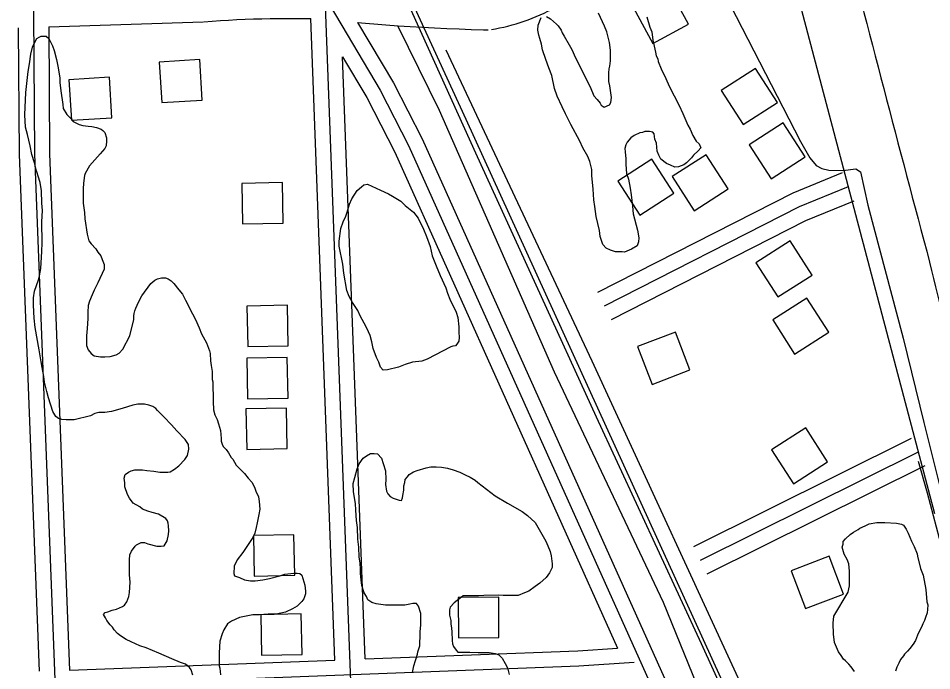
# Model space of a CAD drawing. Extents: x 3313442 to 3351311, y 721974 to 747360.
# Drawn here: x 3325181 to 3326081, y 740588 to 741232 of the extents above; entities that cross this region are included whole.
import ezdxf

# ---------------------------------------------------------------- set-up
doc = ezdxf.new("R2010")
doc.units = 0
for name, color, linetype in [('V-BLDG-OTLN', 7, 'Continuous'), ('V-RAIL-TRAK', 7, 'Continuous'), ('V-ROAD-CNTR', 7, 'Continuous'), ('V-SITE-VEGE', 7, 'Continuous'), ('V-TOPO-SHOR', 7, 'Continuous')]:
    doc.layers.add(name, color=color, linetype=linetype)

msp = doc.modelspace()

# ---------------------------------------------------------------- linework, layer by layer
at = {"layer": 'V-BLDG-OTLN'}
for points in [[(3325822.58, 741261.41), (3325787.42, 741242.32), (3325806.5, 741207.17), (3325841.66, 741226.25)], [(3325319.76, 741188.73), (3325322.24, 741148.81), (3325362.16, 741151.29), (3325359.68, 741191.21)], [(3325929.23, 741148.84), (3325907.6, 741182.49), (3325873.95, 741160.86), (3325895.58, 741127.21)], [(3325230.79, 741171.37), (3325233.27, 741131.45), (3325273.19, 741133.92), (3325270.71, 741173.85)], [(3325956.62, 741095.25), (3325934.99, 741128.9), (3325901.34, 741107.27), (3325922.97, 741073.62)], [(3325827.13, 741059.39), (3325805.5, 741093.04), (3325771.85, 741071.41), (3325793.48, 741037.76)], [(3325880.78, 741063.82), (3325859.15, 741097.47), (3325825.51, 741075.84), (3325847.14, 741042.19)], [(3325441.98, 741029.88), (3325441.19, 741069.87), (3325401.2, 741069.08), (3325401.99, 741029.09)], [(3325963.4, 740978.76), (3325941.77, 741012.41), (3325908.12, 740990.78), (3325929.75, 740957.13)], [(3325447.02, 740908.87), (3325446.23, 740948.86), (3325406.24, 740948.07), (3325407.03, 740908.08)], [(3325979.87, 740922.41), (3325958.24, 740956.06), (3325924.59, 740934.43), (3325946.22, 740900.78)], [(3325791.32, 740908.13), (3325805.62, 740870.78), (3325842.98, 740885.08), (3325828.68, 740922.44)], [(3325446.85, 740857.41), (3325446.06, 740897.4), (3325406.06, 740896.61), (3325406.85, 740856.62)], [(3325446.07, 740807.48), (3325445.28, 740847.47), (3325405.29, 740846.68), (3325406.08, 740806.69)], [(3325978.78, 740794.32), (3325957.15, 740827.97), (3325923.5, 740806.33), (3325945.13, 740772.69)], [(3325453.45, 740682.53), (3325452.66, 740722.52), (3325412.67, 740721.73), (3325413.46, 740681.74)], [(3325942.78, 740686.99), (3325957.08, 740649.63), (3325994.44, 740663.93), (3325980.14, 740701.29)], [(3325614.45, 740660.79), (3325614.75, 740620.79), (3325654.75, 740621.09), (3325654.45, 740661.09)], [(3325460.62, 740604.42), (3325459.83, 740644.41), (3325419.84, 740643.63), (3325420.63, 740603.63)]]:
    msp.add_lwpolyline(points, close=True, dxfattribs=at)
at = {"layer": 'V-RAIL-TRAK'}
msp.add_lwpolyline([(3326699.83, 738760.48), (3326584.4, 739013.87), (3326466.7, 739269.12), (3326443.12, 739319.77), (3326380.79, 739459.82), (3326247.2, 739753.3), (3326099.1, 740076.43), (3325975.45, 740348.28), (3325938.98, 740429.57), (3325854.32, 740614.91), (3325750.77, 740838.45), (3325632.08, 741098.93), (3325572.79, 741229.74), (3325517.73, 741353.19), (3325394.66, 741622.05), (3325260.62, 741915.44), (3325221.65, 741999.15), (3325183.41, 742083.86), (3325182.84, 742085.11)], dxfattribs=at)
at = {"layer": 'V-ROAD-CNTR'}
for points in [[(3326777.24, 738600.48), (3326777.1, 738600.72), (3326618.91, 738947.83), (3326405.99, 739419.99), (3326147.3, 739979.94), (3325907.78, 740506.48), (3325622.27, 741132.26), (3325395.43, 741626.86), (3325163.22, 742137.38), (3324819.8, 742890.41), (3324514.3, 743562.58), (3324154.85, 744348.99), (3323646.92, 745459.79), (3323606.47, 745547.89)], [(3325191.17, 741886.76), (3325196.73, 741097.92), (3325266.8, 739288.57)], [(3325863.04, 741360.51), (3325863.04, 741360.51), (3325847.7, 741351.89), (3325846.32, 741347.04), (3325844.09, 741340.76), (3325841.29, 741335.62), (3325848.04, 741315.61), (3325865.64, 741278.92), (3325952.05, 741110.35), (3325961.29, 741094.21), (3325967.6, 741086.86), (3325973.03, 741083.78), (3325979.87, 741082.12), (3325993.71, 741082), (3326006.6, 741083.48), (3326011.18, 741080.67), (3326018.27, 741047.73), (3326053.18, 740916.3), (3326073.76, 740833.39), (3326090.53, 740764.97)], [(3326084.43, 740743.04), (3325942.4, 741281.03)], [(3325556.57, 739297.13), (3325483.36, 741253.42)], [(3325647.23, 741220.9), (3325651.22, 741221.62), (3325655.34, 741222.45), (3325659.45, 741223.37), (3325663.54, 741224.37), (3325667.6, 741225.45), (3325671.64, 741226.62), (3325675.66, 741227.86), (3325679.65, 741229.19), (3325683.61, 741230.61), (3325687.54, 741232.1), (3325691.45, 741233.67), (3325695.32, 741235.33), (3325699.15, 741237.06), (3325702.94, 741238.87), (3325706.7, 741240.76), (3325710.42, 741242.72), (3325714.1, 741244.77), (3325717.68, 741246.85), (3325718.27, 741247.2)], [(3325493.66, 741244.92), (3325488.24, 741244.24), (3325537.47, 741161.21), (3325565.55, 741106.46), (3326367.22, 739321.09)], [(3325210.84, 741223.49), (3325363, 741228.49)], [(3325363.73, 741228.53), (3325371.95, 741229.21), (3325380.1, 741229.8), (3325388.26, 741230.31), (3325396.43, 741230.75), (3325404.59, 741231.1), (3325412.76, 741231.38), (3325420.93, 741231.58), (3325429.11, 741231.7), (3325469.16, 741231.9)], [(3325492.84, 740598.95), (3325469.16, 741231.9)], [(3325515.4, 741227.84), (3325543.21, 741225.61), (3325555.23, 741224.72), (3325567.26, 741223.92), (3325579.3, 741223.19), (3325591.34, 741222.55), (3325603.38, 741221.98), (3325615.43, 741221.5), (3325627.48, 741221.1), (3325639.52, 741220.77), (3325644.24, 741220.67)], [(3325515.4, 741227.84), (3325550.61, 741168.46), (3325579.07, 741112.96), (3325877.7, 740447.9)], [(3325180.85, 741222.51), (3325181.73, 741097.57), (3325201.47, 740587.81)], [(3325210.84, 741223.49), (3325211.73, 741098.26), (3325231.45, 740588.96)], [(3325522.82, 740600.1), (3325500.6, 741193.99)], [(3325500.6, 741193.99), (3325524.33, 741153.96), (3325552.02, 741099.96), (3325771.73, 740610.66)], [(3325752.06, 740961.7), (3325944.75, 741059.92), (3325993.5, 741079.85)], [(3325758.87, 740948.33), (3325951, 741046.27), (3325999.17, 741065.97)], [(3325765.68, 740934.97), (3325957.26, 741032.62), (3326004.85, 741052.08)], [(3325846.72, 740710.94), (3326061.56, 740817.79)], [(3325853.4, 740697.51), (3326068.24, 740804.36)], [(3326068.02, 740795.2), (3326076.75, 740764), (3326088.78, 740719.17), (3326103.37, 740679.99), (3326122.28, 740639.91), (3326144.33, 740603.41), (3326168.27, 740565.99), (3326178.12, 740551.12)], [(3325860.08, 740684.08), (3326074.92, 740790.93)], [(3325522.82, 740600.1), (3325732.57, 740608.12), (3325771.73, 740610.66)], [(3325231.45, 740588.96), (3325492.84, 740598.95)], [(3322281.68, 740461.17), (3325733.35, 740593.14), (3325787.92, 740596.69)]]:
    msp.add_lwpolyline(points, dxfattribs=at)
for centre, radius, start, end in [((3355759.2, 748926.93), 30722.43, 194.308363, 194.968979), ((3326999.02, 741194.36), 941.82, 192.44131, 208.57567)]:
    msp.add_arc(centre, radius, start, end, dxfattribs=at)
at = {"layer": 'V-SITE-VEGE'}
for points in [[(3325730.19, 741193.15), (3325744.64, 741164.25), (3325748.41, 741155.47), (3325751.57, 741151.79), (3325754.44, 741148.12), (3325755.6, 741146.14), (3325758.46, 741144.17), (3325763.55, 741146.77), (3325764.96, 741149.06), (3325765.77, 741153.9), (3325763.97, 741165.26), (3325763.08, 741169.52), (3325763.02, 741178.05), (3325763.27, 741182.04), (3325764.1, 741184.89), (3325764.63, 741190.01), (3325764.54, 741200.53), (3325763.63, 741208.2), (3325760.98, 741218.71), (3325758.66, 741224.38), (3325752.87, 741237.13)], [(3325803.61, 741223.32), (3325805.35, 741218.49), (3325806.55, 741210.54), (3325809.21, 741198.62), (3325809.81, 741194.92), (3325811.26, 741192.09), (3325811.56, 741189.25), (3325814.75, 741182.16), (3325819.38, 741172.53), (3325822.56, 741165.16), (3325832.39, 741145.9), (3325836.15, 741137.97), (3325841.07, 741126.63), (3325843.1, 741122.67), (3325845.71, 741116.43), (3325849.17, 741110.77), (3325852.03, 741108.23), (3325853.77, 741104.27), (3325851.23, 741101.4), (3325846.43, 741097.1), (3325844.46, 741094.24), (3325839.67, 741089.36), (3325836.84, 741087.35), (3325831.74, 741085.32), (3325828.04, 741085.29), (3325823.76, 741087.24), (3325819.76, 741088.92), (3325814.32, 741093.14), (3325812.31, 741096.82), (3325810.56, 741101.08), (3325809.93, 741108.75), (3325808.48, 741112.72), (3325807.87, 741118.12), (3325806.43, 741119.53), (3325803.3, 741120.36), (3325798.46, 741120.32), (3325796.2, 741119.45), (3325793.64, 741118.86), (3325787.97, 741116.25), (3325784.58, 741113.95), (3325781.2, 741109.66), (3325779.8, 741107.08), (3325778.97, 741103.67), (3325779, 741100.25), (3325779.91, 741093.44), (3325779.96, 741087.75), (3325780.59, 741078.94), (3325782.35, 741073.26), (3325784.12, 741064.46), (3325785.03, 741057.92), (3325786.26, 741046.56), (3325787.17, 741039.17), (3325791.28, 741022.99), (3325792.48, 741015.32), (3325792.23, 741011.34), (3325790.84, 741007.63), (3325785.46, 741004.18), (3325778.66, 741001.28), (3325776.1, 741001.54), (3325769.56, 741001.77), (3325764.71, 741003.16), (3325760.42, 741005.4), (3325757.27, 741008.79), (3325754.65, 741016.73), (3325753.74, 741022.7), (3325750.5, 741036.32), (3325749.29, 741046.26), (3325748.38, 741052.8), (3325747.73, 741063.6), (3325746.2, 741076.95), (3325746.15, 741082.92), (3325744.38, 741090.88), (3325742.35, 741095.7), (3325737.45, 741104.18), (3325734.55, 741110.7), (3325725.6, 741127.13), (3325720.4, 741137.89), (3325716.93, 741144.69), (3325712.01, 741155.17), (3325709.39, 741162.83), (3325707.01, 741175.61), (3325703.82, 741183.26), (3325700.91, 741191.2), (3325697.71, 741200.85), (3325696.81, 741206.53), (3325695.06, 741212.2), (3325693.89, 741215.32), (3325693, 741220.44), (3325693.53, 741225.27), (3325696.31, 741232.69)], [(3325701.71, 741233.87), (3325705.42, 741231.34), (3325711.44, 741226.27), (3325713.16, 741224.58), (3325716.04, 741220.33), (3325717.2, 741217.5), (3325718.93, 741214.39), (3325724.11, 741205.89), (3325726.71, 741201.08), (3325730.19, 741193.15)], [(3325800.4, 741233.53), (3325803.61, 741223.32)], [(3325330.71, 740784.71), (3325334.96, 740787.23), (3325339.21, 740790.47), (3325345.2, 740796.92), (3325347.66, 740800.85), (3325349.03, 740806.91), (3325348.64, 740811.54), (3325345.4, 740816.49), (3325337.15, 740824.96), (3325331.76, 740830.96), (3325324.23, 740838.73), (3325320.64, 740842.61), (3325318.13, 740845.08), (3325316.34, 740847.2), (3325313.48, 740848.96), (3325309.55, 740850.35), (3325305.27, 740851.38), (3325298.87, 740851.33), (3325293.9, 740850.22), (3325283.25, 740846.94), (3325272.61, 740844.01), (3325266.21, 740843.24), (3325260.16, 740843.19), (3325256.26, 740842.1), (3325252.01, 740839.93), (3325236.03, 740835.88), (3325228.21, 740835.82), (3325223.93, 740836.14), (3325220.37, 740837.18), (3325217.86, 740839.3), (3325214.98, 740844.25), (3325210.6, 740857.74), (3325209.13, 740863.77), (3325206.56, 740873), (3325206.16, 740878.69), (3325204.31, 740887.57), (3325203.55, 740893.25), (3325201.33, 740904.97), (3325197.59, 740927), (3325196.45, 740936.24), (3325195.99, 740949.04), (3325195.94, 740956.16), (3325196.95, 740962.92), (3325198.68, 740968.27), (3325200.77, 740973.98), (3325201.81, 740977.91), (3325203.17, 740985.03), (3325204.1, 741002.11), (3325204.39, 741010.65), (3325204.22, 741031.28), (3325204.85, 741042.32), (3325204.07, 741049.78), (3325203.62, 741061.87), (3325202.49, 741070.04), (3325198.84, 741081.4), (3325197, 741089.57), (3325194.08, 741097.72), (3325192.59, 741106.25), (3325190.01, 741117.26), (3325187.82, 741124.71), (3325187.37, 741136.8), (3325188.26, 741158.86), (3325190.58, 741179.52), (3325191.94, 741187), (3325193.29, 741196.61), (3325195.01, 741203.39), (3325196.76, 741207.67), (3325199.21, 741211.96), (3325201.33, 741213.4), (3325203.46, 741214.48), (3325208.44, 741214.52), (3325210.95, 741212.05), (3325214.56, 741204.97), (3325216.38, 741200.36), (3325218.59, 741191.48), (3325219.71, 741184.73), (3325221.93, 741173.37), (3325221.97, 741168.74), (3325222.75, 741160.57), (3325224.64, 741147.06), (3325225.02, 741143.15), (3325228.63, 741137.14), (3325232.57, 741133.25), (3325235.09, 741130.07), (3325240.8, 741127.27), (3325244.37, 741126.23), (3325249.71, 741125.56), (3325253.27, 741125.24), (3325257.9, 741124.21), (3325262.54, 741122.47), (3325264.33, 741121.41), (3325266.13, 741119.29), (3325267.95, 741113.97), (3325267.97, 741111.12), (3325267.65, 741106.14), (3325266.25, 741103.64), (3325261.67, 741098.27), (3325251.09, 741086.45), (3325246.89, 741078.94), (3325246.19, 741076.8), (3325245.18, 741069.32)], [(3325245.18, 741069.32), (3325244.87, 741063.63), (3325244.98, 741049.76), (3325246.13, 741040.51), (3325246.53, 741034.12), (3325248.79, 741019.19), (3325250.26, 741012.44), (3325252.78, 741009.62), (3325257.44, 741004.68), (3325259.25, 741001.13), (3325262.12, 740997.6), (3325263.57, 740994.05), (3325265.39, 740989.09), (3325265.43, 740984.46), (3325259.14, 740970.9), (3325255.64, 740963.75), (3325253.54, 740959.11), (3325251.1, 740953.04), (3325249.71, 740948.76), (3325249.41, 740942), (3325249.46, 740935.96), (3325248.82, 740925.99), (3325248.17, 740918.87), (3325248.25, 740909.26), (3325249.71, 740905.01)], [(3325249.71, 740905.01), (3325252.58, 740901.47), (3325255.8, 740899.01), (3325261.86, 740897.99), (3325266.13, 740898.03), (3325271.46, 740898.42), (3325277.49, 740899.89), (3325280.33, 740901.7), (3325283.85, 740905.64), (3325290.86, 740918.86), (3325294.64, 740934.9), (3325294.62, 740938.45), (3325294.95, 740940.95), (3325295.64, 740943.44), (3325296.69, 740945.94), (3325299.49, 740952.01), (3325302.64, 740958.08), (3325311.44, 740970.25), (3325315.32, 740973.83), (3325318.16, 740974.93), (3325322.06, 740976.02), (3325325.97, 740976.06), (3325328.47, 740975.01), (3325331.69, 740972.9), (3325334.2, 740970.43), (3325339.23, 740964.07), (3325342.82, 740959.83), (3325345.72, 740953.8), (3325352.59, 740940.34), (3325355.47, 740935.03), (3325359.1, 740926.52), (3325361.63, 740920.85), (3325366.33, 740911.99), (3325369.24, 740903.83), (3325369.97, 740901.35), (3325370.39, 740894.24), (3325371.14, 740889.62), (3325371.9, 740883.58), (3325371.96, 740875.75), (3325372.69, 740873.27), (3325372.84, 740854.06), (3325373.27, 740845.88), (3325374.73, 740840.91), (3325376.9, 740836.31), (3325378.36, 740832.05), (3325380.19, 740825.3), (3325380.96, 740817.48), (3325380.98, 740814.99), (3325381.72, 740811.8), (3325382.81, 740809.67), (3325385.68, 740806.49), (3325388.19, 740803.31), (3325390.72, 740798.71), (3325392.51, 740796.95), (3325395.76, 740791.28), (3325400.42, 740786.69), (3325404.01, 740782.81), (3325407.6, 740778.21), (3325411.19, 740774.33), (3325413.72, 740769.37), (3325415.18, 740765.47), (3325417.71, 740759.8), (3325418.46, 740755.18), (3325418.87, 740747.71), (3325417.85, 740742.36), (3325416.5, 740734.17), (3325415.47, 740729.54), (3325414.09, 740724.19), (3325411.99, 740719.91), (3325402.15, 740704.89), (3325396.51, 740697.73), (3325393.71, 740691.65), (3325393.42, 740684.19), (3325394.15, 740682.06), (3325398.79, 740680.31), (3325403.78, 740678.22), (3325409.84, 740677.2), (3325414.46, 740677.24), (3325421.93, 740678.01), (3325428.68, 740679.49), (3325438.62, 740682.06), (3325443.58, 740683.52), (3325452.47, 740684.66), (3325455.67, 740684.68), (3325458.52, 740684.35), (3325460.31, 740682.59), (3325463.24, 740672.65), (3325464, 740666.96), (3325464.02, 740664.12), (3325462.27, 740659.48), (3325460.52, 740656.62), (3325455.93, 740651.96), (3325451.33, 740649.43), (3325444.24, 740646.17), (3325435, 740644.32), (3325427.18, 740644.26), (3325418.65, 740643.48), (3325412.25, 740643.43), (3325399.11, 740640.83), (3325390.95, 740637.21), (3325387.06, 740634.69)], [(3325576.84, 740613.09), (3325576.81, 740616.29), (3325577.12, 740621.98), (3325577.09, 740626.61), (3325577.74, 740633.73), (3325577.65, 740644.76), (3325575.46, 740652.21), (3325573.3, 740654.68), (3325569.75, 740654.65), (3325566.9, 740653.92), (3325561.93, 740653.17), (3325542.72, 740653.01), (3325533.82, 740654.36), (3325529.54, 740655.75), (3325525.6, 740658.21), (3325524.16, 740661.76), (3325521.99, 740665.3), (3325519.45, 740672.39), (3325519.05, 740677.72), (3325518.28, 740684.48), (3325518.25, 740688.39), (3325517.84, 740694.79), (3325517.08, 740700.47), (3325516.65, 740710.43), (3325515.52, 740718.25), (3325515.43, 740729.63), (3325514.3, 740736.74), (3325513.51, 740746.69), (3325513.46, 740753.45), (3325511.23, 740764.82), (3325511.17, 740773), (3325512.54, 740779.06), (3325514.96, 740787.61), (3325517.06, 740792.61), (3325520.93, 740797.98), (3325524.11, 740800.49), (3325528, 740802.66), (3325531.56, 740802.69), (3325535.12, 740802.36), (3325539.07, 740798.12), (3325540.53, 740792.8), (3325542.73, 740785.7), (3325543.15, 740777.17), (3325542.83, 740772.18), (3325543.95, 740765.43), (3325545.04, 740762.95), (3325547.55, 740760.13), (3325550.41, 740758.73), (3325556.48, 740756.64), (3325558.61, 740756.3), (3325559.66, 740758.8), (3325560, 740761.29), (3325561.02, 740766.64), (3325560.98, 740770.91), (3325562.03, 740774.12), (3325562.36, 740776.96), (3325564.47, 740779.83), (3325566.23, 740781.98), (3325570.48, 740784.5), (3325574.03, 740785.95), (3325582.9, 740788.52), (3325587.51, 740789.62), (3325592.85, 740789.66), (3325598.19, 740789.35), (3325603.89, 740788.33), (3325609.6, 740786.59), (3325616.02, 740784.16), (3325621.37, 740781.71), (3325626.37, 740779.26), (3325631.38, 740776.45), (3325633.89, 740773.98), (3325651.07, 740760.96), (3325663.22, 740753.59), (3325677.52, 740745.52), (3325682.88, 740741.65), (3325690.41, 740734.6), (3325699.79, 740718.66), (3325701.24, 740715.47), (3325705.23, 740705.9), (3325706.33, 740701.64), (3325707.1, 740693.82), (3325707.13, 740690.26), (3325704.68, 740684.91), (3325701.16, 740680.26), (3325695.16, 740674.87), (3325690.56, 740671.63), (3325684.19, 740666.96), (3325679.94, 740665.14), (3325673.56, 740662.6), (3325658.97, 740662.48), (3325653.99, 740662.8), (3325639.76, 740662.69), (3325634.43, 740662.29), (3325619.49, 740662.17), (3325617.72, 740661.08), (3325610.65, 740655.34), (3325606.77, 740651.04), (3325606.08, 740648.54), (3325606.12, 740643.2), (3325607.23, 740637.88), (3325607.26, 740634.68)], [(3325352.96, 740583.9), (3325351.14, 740589.22), (3325349.7, 740591.7), (3325345.75, 740594.86), (3325340.76, 740596.6), (3325332.2, 740600.09), (3325319.35, 740605.68), (3325306.85, 740610.92), (3325300.79, 740613), (3325292.22, 740616.85), (3325287.22, 740619.3), (3325281.5, 740622.81), (3325278.63, 740625.28), (3325275.4, 740628.81), (3325273.6, 740631.28), (3325271.45, 740633.76), (3325268.22, 740638), (3325266.77, 740640.48), (3325264.97, 740644.02), (3325266.37, 740645.81), (3325269.21, 740646.55), (3325273.47, 740648), (3325277.73, 740649.1), (3325283.76, 740651.64), (3325285.53, 740653.08), (3325287.99, 740656.3), (3325289.73, 740661.65), (3325290.41, 740665.57), (3325291.03, 740675.89), (3325290.62, 740683), (3325290.5, 740697.94), (3325290.82, 740702.57), (3325292.57, 740706.5), (3325296.09, 740711.15), (3325297.5, 740712.58), (3325299.98, 740714.03), (3325302.1, 740714.75), (3325305.31, 740714.78), (3325308.52, 740713.74), (3325317.43, 740711.32), (3325321.7, 740711.35), (3325324.54, 740711.73), (3325327.71, 740716.38), (3325329.08, 740722.8), (3325329.4, 740726.36), (3325329.01, 740731.33), (3325328.63, 740733.82), (3325327.9, 740736.31), (3325326.46, 740738.43), (3325318.95, 740742.99), (3325312.89, 740744.37), (3325308.62, 740745.76), (3325303.26, 740747.85), (3325300.76, 740749.96), (3325293.96, 740753.82), (3325290.37, 740758.77), (3325288.56, 740762.31), (3325286.01, 740769.77), (3325285.98, 740773.68), (3325285.23, 740778.29), (3325286.27, 740781.86), (3325289.45, 740784.38), (3325292.29, 740785.47), (3325295.83, 740786.56), (3325303.31, 740786.62), (3325307.58, 740785.95), (3325314.34, 740785.29), (3325320.4, 740784.27), (3325328.23, 740784.33), (3325330.71, 740784.71)], [(3326005.24, 740587.58), (3326002.08, 740592.39), (3325999.78, 740594.93), (3325996.34, 740598.32), (3325994.34, 740599.72), (3325992.03, 740603.4), (3325989.45, 740607.08), (3325985.39, 740616.15), (3325984.47, 740624.39), (3325984.09, 740635.48), (3325984.89, 740642.31), (3325998.93, 740665.74), (3325999.75, 740669.16), (3326000.29, 740672.3), (3326000.18, 740686.52), (3325999.55, 740693.91), (3325998.1, 740698.16), (3325995.21, 740703.25), (3325993.16, 740710.35), (3325994, 740713.2), (3325993.98, 740715.76), (3325996.23, 740718.62), (3326001.03, 740722.64), (3326004.14, 740724.94), (3326008.95, 740727.82), (3326010.65, 740728.98), (3326015.75, 740731.29), (3326019.71, 740733.32), (3326027.38, 740734.51), (3326035.06, 740734.58), (3326046.73, 740733.82), (3326051.57, 740733), (3326053.57, 740731.88), (3326056.16, 740727.92), (3326058.18, 740723.95), (3326061.38, 740716.3), (3326063.98, 740710.92), (3326067.16, 740703.83), (3326067.47, 740701.28), (3326070.41, 740689.36), (3326073.02, 740682.83), (3326075.41, 740668.63), (3326076.64, 740656.41), (3326077.52, 740653.29), (3326077.27, 740648.74), (3326076.73, 740645.61), (3326075.34, 740641.05), (3326074.23, 740637.91), (3326072.55, 740634.77), (3326071.44, 740631.34), (3326068.92, 740627.06), (3326067.24, 740623.35), (3326065.29, 740618.21), (3326063.05, 740614.5), (3326059.95, 740610.49), (3326057.41, 740607.63), (3326054.59, 740604.76), (3326053.47, 740603.04), (3326050.65, 740599.61), (3326048.98, 740595.9), (3326047.02, 740591.9), (3326045.62, 740587.91)], [(3325387.06, 740634.69), (3325383.55, 740628.61), (3325381.8, 740624.68), (3325379.72, 740617.55), (3325378.75, 740606.16), (3325378.85, 740593.35), (3325379.58, 740590.87), (3325380.35, 740584.47)], [(3325607.26, 740634.68), (3325608, 740630.42), (3325608.39, 740626.86), (3325608.46, 740618.32), (3325608.84, 740614.77), (3325609.93, 740612.29), (3325612.45, 740608.75), (3325614.24, 740606.63), (3325625.98, 740606.72), (3325634.17, 740606.43), (3325645.19, 740606.52), (3325650.89, 740605.5), (3325654.46, 740604.11), (3325658.05, 740600.93)], [(3325569.58, 740586.7), (3325570.95, 740593.12), (3325572.33, 740598.47), (3325574.42, 740604.89), (3325574.75, 740607.03), (3325576.84, 740613.09)], [(3325658.05, 740600.93), (3325660.93, 740595.62), (3325663.1, 740591.37), (3325664.94, 740584.62)]]:
    msp.add_lwpolyline(points, dxfattribs=at)
msp.add_lwpolyline([(3325583.82, 740895.6), (3325578.85, 740893.78), (3325569.61, 740892.64), (3325562.16, 740890.45), (3325555.78, 740887.91), (3325544.77, 740885.33), (3325540.5, 740884.93), (3325537.99, 740887.76), (3325536.17, 740892.72), (3325534, 740897.33), (3325530.73, 740906.2), (3325529.25, 740912.95), (3325527.78, 740918.98), (3325524.52, 740926.43), (3325521.99, 740931.39), (3325518.02, 740938.47), (3325515.48, 740943.79), (3325510.44, 740951.57), (3325507.19, 740957.59), (3325504.65, 740963.62), (3325501.67, 740980.67), (3325500.89, 740989.56), (3325497.19, 741007.31), (3325497.15, 741012.3), (3325498.82, 741024.76), (3325501.27, 741031.18), (3325503.71, 741036.89), (3325505.1, 741040.82), (3325507.53, 741048.66), (3325509.62, 741054.02), (3325514.89, 741062.24), (3325519.13, 741065.83), (3325521.6, 741067.63), (3325525.16, 741068.37), (3325538.01, 741062.43), (3325545.86, 741058.93), (3325549.8, 741056.47), (3325558.02, 741051.56), (3325562.32, 741047.32), (3325570.56, 741040.63), (3325575.23, 741034.98), (3325580.29, 741023.99), (3325583.2, 741016.9), (3325586.83, 741006.97), (3325589.04, 740997.74), (3325592.68, 740987.81), (3325596.67, 740978.23), (3325602.46, 740966.18), (3325603.93, 740960.86), (3325606.46, 740954.83), (3325612.62, 740942.08), (3325614.08, 740936.75), (3325615.22, 740927.51), (3325615.26, 740922.53), (3325615.66, 740917.2), (3325615.33, 740913.64), (3325613.22, 740910.42), (3325611.82, 740908.99), (3325609.33, 740908.61), (3325607.2, 740907.88)], close=True, dxfattribs=at)
at = {"layer": 'V-TOPO-SHOR'}
for points in [[(3325904.17, 740441.44), (3325816.95, 740655.56), (3325709.62, 740882.9), (3325596.11, 741141.06), (3325555.38, 741223.8)], [(3325602.29, 741200.99), (3325746.27, 740894.21), (3325905.76, 740548.15), (3325949.27, 740451.79)]]:
    msp.add_lwpolyline(points, dxfattribs=at)

doc.saveas('drawing.dxf')
